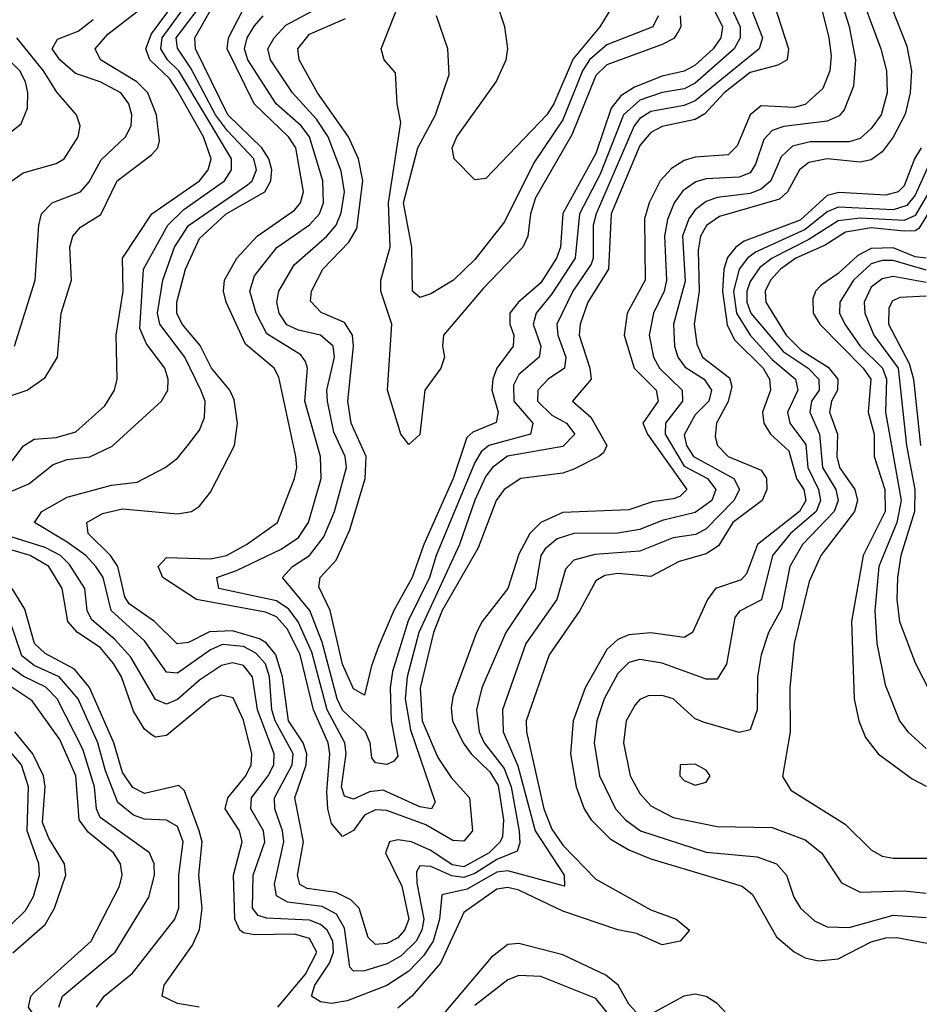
# Model space of a CAD drawing. Header units: inches. Extents: x 884549 to 1028252, y 526810 to 653624.
# Tile 982 of 1056: x 1017924 to 1019557, y 621235 to 623023. Entities that reach past the tile are written whole.
import ezdxf

# ---------------------------------------------------------------- set-up
doc = ezdxf.new("R2010")
doc.units = ezdxf.units.IN
doc.header["$MEASUREMENT"] = 0
doc.layers.add('B0612', color=7, linetype='Continuous')

msp = doc.modelspace()

# ---------------------------------------------------------------- linework, layer by layer
at = {"layer": 'B0612', "color": 5}
for points, elevation in [([(1019435.4, 623110), (1019487.4, 622970), (1019497.4, 622930), (1019499, 622890), (1019487.8, 622850), (1019470, 622824.9), (1019450, 622807.2), (1019430, 622801.1), (1019359.3, 622800.7), (1019326.9, 622793.1), (1019306.4, 622773.6), (1019287.7, 622730), (1019270, 622715), (1019250, 622707.1), (1019190, 622699.8), (1019170, 622692.6), (1019150, 622677.5), (1019138.6, 622661.4), (1019127.4, 622630), (1019131.8, 622548.2), (1019111, 622470), (1019112.8, 622430), (1019118.8, 622410), (1019132.1, 622392.1), (1019166.5, 622370), (1019180.1, 622350), (1019174.9, 622330), (1019150, 622305.5), (1019130, 622269.2), (1019134.2, 622250), (1019147, 622230), (1019220.4, 622190), (1019230.7, 622170), (1019220.4, 622150), (1019170, 622098.4), (1019151.7, 622088.3), (1019110, 622082.3), (1019050, 622057.6), (1018968.2, 622051.8), (1018930, 622041.8), (1018914.7, 622025.3), (1018899.3, 621970), (1018842.5, 621890), (1018800.6, 621770), (1018801.6, 621730), (1018828.2, 621668.2), (1018859.8, 621550), (1018912.5, 621470), (1018913, 621450), (1018810, 621477.5), (1018790, 621475), (1018735.9, 621444.1), (1018690, 621434.2), (1018685.9, 621390), (1018674.6, 621350), (1018657, 621323), (1018630, 621295.4), (1018590, 621269.7), (1018518.2, 621241.8), (1018490, 621236.7), (1018470, 621239.8), (1018453.7, 621250), (1018459.5, 621270), (1018485.9, 621310), (1018493.5, 621330), (1018492.2, 621350), (1018482, 621370), (1018470, 621380.2), (1018450, 621387.8), (1018371.5, 621391.5), (1018356.4, 621396.5), (1018346.2, 621410), (1018347.8, 621470), (1018368.8, 621530), (1018366.2, 621550), (1018343.4, 621590), (1018344.7, 621610), (1018374.7, 621650), (1018384.9, 621670), (1018386, 621690), (1018355.5, 621770), (1018346.1, 621830), (1018330, 621850.6), (1018310, 621855.2), (1018290, 621850.6), (1018250, 621824), (1018210, 621788.6), (1018190, 621780.3), (1018170, 621788.6), (1018125.3, 621865.3), (1018097.1, 621897.1), (1018054.1, 621934.1), (1018046.3, 621950), (1018041.7, 621990), (1018013.9, 622033.9), (1017997.5, 622050), (1017970, 622064.5), (1017888.7, 622090)], 2160), ([(1019398.7, 623110), (1019429.8, 623010.2), (1019441.2, 622950), (1019438, 622901.9), (1019420.7, 622859.3), (1019411.8, 622848.2), (1019390, 622838.6), (1019311.4, 622828.6), (1019290, 622821.7), (1019274.8, 622805.2), (1019259.7, 622760.3), (1019250, 622744.9), (1019230, 622736.7), (1019170, 622733.7), (1019151.4, 622728.6), (1019128, 622712), (1019112, 622690), (1019099.9, 622660.1), (1019094.6, 622630), (1019098.3, 622550), (1019094, 622530), (1019074.7, 622490), (1019066.8, 622450), (1019074.8, 622410), (1019085.4, 622390), (1019126.4, 622350), (1019127, 622330), (1019096.5, 622290), (1019095.9, 622270), (1019130, 622212.4), (1019172.4, 622190), (1019188, 622170), (1019180.6, 622150), (1019150, 622128), (1019090, 622113.6), (1019050, 622097.2), (1019010, 622090.3), (1018930, 622090.2), (1018899.8, 622080.2), (1018878, 622062), (1018870, 622050), (1018859.9, 621990), (1018806.3, 621910), (1018762.8, 621810), (1018753.3, 621770), (1018758, 621730), (1018767.2, 621710), (1018803.4, 621663.4), (1018816.2, 621630), (1018830.6, 621549.4), (1018831.8, 621528.2), (1018827, 621513.1), (1018790, 621498.3), (1018750, 621472.5), (1018730, 621465.4), (1018708.6, 621468.6), (1018670, 621485.6), (1018650, 621486.5), (1018644.2, 621475.8), (1018644.8, 621455.2), (1018657.3, 621390), (1018654, 621370), (1018643.6, 621350), (1018616.6, 621323.4), (1018591.2, 621308.8), (1018550, 621296.3), (1018530, 621295.3), (1018523, 621303), (1018513.7, 621373.7), (1018499, 621399), (1018472.6, 621412.6), (1018410, 621420.7), (1018390, 621432.3), (1018386.5, 621453.5), (1018403.1, 621530), (1018401, 621550), (1018387.1, 621590), (1018386.4, 621610), (1018418.4, 621670), (1018420, 621690), (1018387.4, 621750), (1018381.5, 621770), (1018377.1, 621830), (1018370, 621853.2), (1018352.7, 621872.7), (1018330, 621884.8), (1018291.8, 621888.2), (1018270, 621878.8), (1018210, 621836.5), (1018190, 621838.1), (1018150, 621895.2), (1018089.7, 621950), (1018075.1, 622010), (1018061.9, 622030), (1018043.6, 622050), (1018010, 622074.5), (1017950.4, 622110), (1017964, 622130), (1018010, 622155.7), (1018090, 622177.6), (1018136.7, 622183.2), (1018187.7, 622210), (1018210, 622227), (1018230, 622251.8), (1018250, 622277.7), (1018259.4, 622300.6), (1018260.5, 622330), (1018252.8, 622350), (1018223.5, 622410), (1018177.8, 622470), (1018173.8, 622490), (1018183.4, 622550), (1018204.9, 622610), (1018230, 622648.9), (1018337.1, 622722.9), (1018345.7, 622730), (1018353.5, 622750), (1018348.7, 622770), (1018300.7, 622820.7), (1018279.3, 622850), (1018234.5, 622934.5), (1018210, 622970.9), (1018207.8, 622990), (1018251.9, 623048.1)], 2140), ([(1019368, 623090), (1019392.9, 622990), (1019396.9, 622956.9), (1019395, 622930), (1019382.2, 622897.8), (1019350, 622868.6), (1019330, 622863.6), (1019270, 622866.2), (1019250, 622849.9), (1019226.2, 622793.8), (1019210, 622777.2), (1019150, 622772.9), (1019130, 622767.1), (1019107.2, 622752.8), (1019086.9, 622730), (1019066.9, 622690), (1019058.5, 622661.5), (1019059.5, 622550), (1019026.6, 622490), (1019021.1, 622450), (1019039.7, 622390), (1019079.3, 622350), (1019082.9, 622330), (1019055.1, 622290), (1019063.7, 622270), (1019135.1, 622170), (1019122.6, 622157.4), (1019110, 622152.7), (1019072.7, 622147.3), (1019030, 622133.2), (1018910, 622128), (1018870.2, 622109.8), (1018849.8, 622090.2), (1018830, 622052.3), (1018810, 621990), (1018763.5, 621930), (1018753.1, 621910), (1018710, 621793.5), (1018707.2, 621772.8), (1018709.5, 621750), (1018729, 621710), (1018743.3, 621690), (1018777.6, 621657.6), (1018792.6, 621632.6), (1018802, 621570), (1018800.1, 621539.9), (1018796.3, 621530), (1018776, 621510), (1018730, 621484.9), (1018708.7, 621488.7), (1018670, 621514.5), (1018635.1, 621530), (1018610, 621534.1), (1018595.3, 621530), (1018588, 621510), (1018617.3, 621450), (1018630, 621390), (1018622.2, 621370), (1018610, 621356.1), (1018590, 621345.7), (1018570, 621344.1), (1018556.5, 621356.5), (1018539.8, 621410), (1018524.8, 621424.8), (1018498.4, 621438.4), (1018445.8, 621445.8), (1018432.6, 621452.6), (1018428.2, 621470), (1018439.2, 621530), (1018423.2, 621610), (1018444, 621670), (1018445.2, 621690), (1018438.3, 621710), (1018411.7, 621750), (1018400.7, 621830), (1018388.5, 621870), (1018371.3, 621891.3), (1018358.8, 621898.8), (1018310, 621913), (1018268.4, 621911.6), (1018230, 621892.2), (1018209.8, 621889.8), (1018168.3, 621930), (1018122.1, 621962.1), (1018114.7, 621974.7), (1018101.7, 622030), (1018088.3, 622050), (1018047.9, 622090), (1018045.5, 622110), (1018073.8, 622126.1), (1018110, 622134.7), (1018210, 622125.8), (1018235.5, 622130), (1018250, 622139.7), (1018270, 622165.2), (1018313.5, 622250), (1018319.2, 622290), (1018312.9, 622332.9), (1018305, 622350), (1018272.1, 622390), (1018251.3, 622431.3), (1018218.8, 622470), (1018208.8, 622490), (1018208.9, 622510), (1018224.4, 622570), (1018250, 622625.5), (1018298.4, 622670), (1018368.6, 622710), (1018379.6, 622730), (1018381.3, 622750), (1018375.8, 622770), (1018363.6, 622790), (1018301.6, 622850), (1018242.7, 622970), (1018241.9, 622990), (1018298.5, 623090)], 2120), ([(1019489.2, 623090), (1019534.4, 622974.4), (1019542.9, 622930), (1019540.6, 622890), (1019531.5, 622851.5), (1019510, 622809.4), (1019490, 622782.9), (1019470, 622768.2), (1019450, 622764.1), (1019390, 622770.4), (1019356.7, 622763.3), (1019339.5, 622750), (1019317.7, 622710), (1019303.1, 622696.9), (1019194.5, 622665.5), (1019171.1, 622648.9), (1019160.1, 622630), (1019155.6, 622604.4), (1019157.2, 622530), (1019148.4, 622470), (1019153.5, 622433.5), (1019163.6, 622410), (1019212.5, 622372.5), (1019216.9, 622356.9), (1019210.2, 622329.8), (1019189.1, 622290), (1019186.3, 622266.3), (1019191, 622250), (1019210, 622230), (1019270, 622205), (1019279.6, 622190), (1019280.6, 622170), (1019271.6, 622150), (1019218.5, 622110), (1019192.4, 622067.6), (1019170, 622052.8), (1019120.9, 622039.1), (1019070, 622012.1), (1019010, 622017.4), (1018986.4, 622013.6), (1018970, 622003.9), (1018940.6, 621950), (1018884.8, 621870), (1018843.4, 621750), (1018844.2, 621730), (1018875.4, 621590), (1018890, 621553.3), (1018910, 621524), (1018970, 621462.7), (1019070, 621406.7), (1019115.6, 621390), (1019140.2, 621370), (1019123.2, 621350), (1019090, 621343.1), (1019043.9, 621363.9), (1019010, 621370.2), (1018910, 621404.4), (1018830, 621442.2), (1018810, 621447.1), (1018790, 621444.2), (1018730, 621401.7), (1018687.5, 621310), (1018635.8, 621250), (1018610, 621228.4)], 2180), ([(1017868.1, 622150), (1017939.9, 622180.1), (1017984.5, 622215.5), (1018010, 622224.4), (1018050.9, 622229.1), (1018091.6, 622248.4), (1018181.2, 622330), (1018192.9, 622350), (1018193.4, 622370), (1018187.1, 622390), (1018154, 622434), (1018142, 622462), (1018148.7, 622570), (1018192.3, 622650), (1018221.9, 622678.1), (1018295.4, 622730), (1018308.4, 622750), (1018308.4, 622770), (1018212.3, 622930), (1018192, 622950), (1018179.6, 622970), (1018182.3, 622990), (1018236, 623064)], 2160), ([(1017910, 622221.6), (1017930.7, 622249.3), (1017950, 622261), (1017990, 622264.1), (1018025.5, 622274.5), (1018078.2, 622321.8), (1018095.5, 622350), (1018100.6, 622370), (1018098.5, 622450), (1018111.4, 622530), (1018110.2, 622590), (1018163.5, 622670), (1018250, 622730), (1018265.8, 622750), (1018271, 622770), (1018257.3, 622810), (1018210, 622893.8), (1018195.7, 622915.7), (1018160.2, 622950), (1018152.6, 622970), (1018163.1, 622996.9), (1018216.7, 623070)], 2180), ([(1019204.3, 623070), (1019231.8, 623010), (1019232.1, 622990), (1019221, 622970), (1019150, 622907.2), (1019130, 622897.2), (1019090, 622890.7), (1019050, 622876.9), (1019020.3, 622850), (1018978, 622742), (1018940.2, 622670), (1018932.1, 622590), (1018890, 622525.3), (1018861.4, 622490), (1018856, 622470), (1018870, 622430), (1018866.8, 622410), (1018830, 622378.8), (1018820.6, 622359.4), (1018820.9, 622330), (1018855.7, 622290), (1018851.1, 622270), (1018775.6, 622250), (1018761.8, 622238.2), (1018750, 622218.6), (1018680, 622050), (1018667.6, 622010), (1018628.8, 621931.2), (1018600.5, 621839.5), (1018596.2, 621810), (1018598.4, 621750), (1018610, 621685.8), (1018603.3, 621676.7), (1018590, 621670.4), (1018570, 621673.4), (1018563, 621683), (1018559.8, 621710), (1018551.3, 621730), (1018510, 621769.3), (1018500, 621790), (1018472.7, 621892.7), (1018450.3, 621950), (1018400.6, 622010), (1018419, 622030), (1018450, 622050.3), (1018476.1, 622083.9), (1018495, 622130), (1018517.2, 622210), (1018514.6, 622230), (1018493.8, 622273.8), (1018482.5, 622330), (1018481.3, 622350), (1018495, 622410), (1018493, 622430), (1018470, 622449.9), (1018430, 622458.9), (1018408.9, 622468.9), (1018394.6, 622490), (1018390.7, 622510), (1018394.4, 622530), (1018422.1, 622577.9), (1018481.5, 622630), (1018498, 622650), (1018507.6, 622672.4), (1018513.4, 622710), (1018507.5, 622747.5), (1018483.5, 622810), (1018462.4, 622842.4), (1018419.2, 622890), (1018378.8, 622950), (1018374.2, 622970), (1018385.5, 622990), (1018407, 623013), (1018477.4, 623050)], 2040), ([(1019170, 623070), (1019199.9, 623010), (1019196.9, 622990), (1019183.2, 622970), (1019150, 622940), (1019130, 622929.2), (1019090, 622920.3), (1019040, 622900), (1019015.5, 622884.5), (1018997.8, 622862.2), (1018970, 622779.8), (1018910, 622670.7), (1018905.5, 622610), (1018898.2, 622590), (1018870, 622545.3), (1018829.2, 622510), (1018813.7, 622490), (1018813.5, 622470), (1018821.1, 622450), (1018819.9, 622430), (1018789.9, 622390.1), (1018782.7, 622370), (1018781.1, 622350), (1018792.2, 622310), (1018788.8, 622291.2), (1018746.2, 622273.8), (1018735.7, 622264.3), (1018711, 622190), (1018657.2, 622070), (1018636.4, 622010), (1018603, 621950), (1018575.4, 621884.6), (1018562.3, 621850), (1018550, 621796.2), (1018530, 621807.9), (1018510, 621853), (1018487.5, 621950), (1018466.8, 621993.2), (1018469, 622010), (1018498.3, 622041.7), (1018523.2, 622096.8), (1018551.1, 622190), (1018552.5, 622230), (1018525.6, 622290), (1018519.7, 622330), (1018530, 622430), (1018527.7, 622450), (1018513.2, 622473.2), (1018471.2, 622491.2), (1018451.5, 622511.5), (1018453.6, 622530), (1018474.1, 622570), (1018521.1, 622618.9), (1018536.1, 622643.9), (1018547, 622730), (1018539, 622770), (1018520.9, 622810), (1018464.4, 622890), (1018431.1, 622950), (1018428.7, 622970), (1018450, 622996.5), (1018515.4, 623024.6)], 2020), ([(1019123.2, 623030), (1019124.2, 623010), (1019119.5, 623000.5), (1019111.5, 622988.5), (1019090, 622977.5), (1018990, 622940.6), (1018970, 622921.5), (1018926.3, 622813.7), (1018860.5, 622699.5), (1018851.2, 622670), (1018846.3, 622630), (1018837.2, 622610), (1018765.3, 622534.7), (1018693.2, 622450), (1018691.2, 622430), (1018695.2, 622410), (1018688.5, 622390), (1018659.6, 622350), (1018650, 622269.8), (1018630, 622251.3), (1018615.8, 622270), (1018591.3, 622350), (1018599.2, 622470), (1018579.7, 622530), (1018579.5, 622550), (1018596.6, 622610), (1018593.6, 622690), (1018615.9, 622835.9), (1018609, 622870), (1018606, 622926), (1018585.2, 622950), (1018579.9, 622970), (1018619.1, 623070)], 1980), ([(1018997.3, 623042.7), (1018977.2, 623010), (1018928.6, 622951.4), (1018893.6, 622870), (1018880.7, 622850), (1018770, 622734.6), (1018750, 622732.2), (1018712.4, 622770), (1018709.2, 622790), (1018717.5, 622810), (1018788.6, 622910), (1018807, 622950), (1018809.9, 622970), (1018804.5, 623010), (1018784.5, 623070)], 1940), ([(1017886.5, 622333.5), (1017937, 622350), (1017970, 622373.3), (1017992.4, 622410), (1017999.2, 622490), (1018017.4, 622550), (1018014.4, 622610), (1018019.9, 622630), (1018034, 622646), (1018070.9, 622669.1), (1018100.8, 622730), (1018162.8, 622777.2), (1018174.4, 622790), (1018177.4, 622802.6), (1018172.1, 622850), (1018156.1, 622890), (1018136.1, 622910), (1018070.3, 622950), (1018060.8, 622970), (1018083.7, 622996.3), (1018150, 623047.7)], 2220), ([(1019293.7, 623050), (1019319.6, 622970), (1019317.1, 622950), (1019300.1, 622939.9), (1019250, 622927), (1019203, 622890), (1019168, 622852), (1019150, 622841.8), (1019090, 622829), (1019070, 622817.8), (1019050, 622794.1), (1018997.8, 622670), (1018992.6, 622570), (1018955.1, 622510), (1018941.5, 622470), (1018939.5, 622450), (1018959.1, 622390), (1018961.1, 622370), (1018927.5, 622330), (1018960.9, 622300.9), (1018989.7, 622250), (1018983.7, 622236.4), (1018975.1, 622230), (1018930, 622206.5), (1018910, 622199.8), (1018833.7, 622190), (1018803.3, 622170), (1018788.9, 622150), (1018756.2, 622063.8), (1018690.8, 621950), (1018675, 621910), (1018650.6, 621809.4), (1018654.2, 621750), (1018683.2, 621683.2), (1018707.3, 621647.3), (1018740.3, 621610), (1018745.9, 621550), (1018730, 621531.5), (1018710, 621532.7), (1018661.3, 621561.3), (1018590, 621587.3), (1018570, 621588.6), (1018550, 621578.5), (1018530, 621550.9), (1018510, 621539.7), (1018490, 621563.6), (1018483.3, 621590), (1018481.3, 621621.3), (1018486.8, 621690), (1018483.5, 621710), (1018457.2, 621770), (1018433, 621870), (1018410, 621916.4), (1018390, 621938.5), (1018370, 621947.3), (1018244.4, 621970), (1018183.3, 622010), (1018174.9, 622030), (1018190, 622046.5), (1018270, 622043.7), (1018299.4, 622050), (1018335.6, 622070), (1018391.5, 622110), (1018422.4, 622190), (1018427, 622210), (1018425.1, 622230), (1018393.9, 622373.9), (1018385.4, 622390), (1018333.9, 622433.9), (1018298.5, 622510), (1018293.9, 622530), (1018295.6, 622550), (1018317.8, 622590), (1018354.9, 622630), (1018422.8, 622677.2), (1018433.4, 622690), (1018438.8, 622710), (1018424.8, 622790), (1018412, 622810), (1018349.2, 622870), (1018300.4, 622970), (1018302.5, 622990), (1018330, 623042.4)], 2080), ([(1019249.1, 623050), (1019272.7, 622990), (1019266.3, 622970), (1019150, 622875.2), (1019130, 622866.7), (1019070, 622855.9), (1019050, 622843.2), (1019039.2, 622830), (1018970.7, 622670), (1018965.2, 622650), (1018965.2, 622590), (1018961.1, 622578.9), (1018928.2, 622530), (1018899.3, 622470), (1018900.9, 622450), (1018915.4, 622410), (1018913, 622390), (1018883.3, 622370), (1018864.4, 622350), (1018864, 622330), (1018890, 622304.8), (1018916.5, 622290), (1018931.7, 622270), (1018910, 622247.9), (1018809.7, 622230.3), (1018781.9, 622210), (1018770, 622194.2), (1018750, 622150.6), (1018722, 622070), (1018648.4, 621910), (1018627.3, 621830), (1018623.7, 621790), (1018633.5, 621733.5), (1018677.8, 621602.2), (1018671.4, 621590), (1018650, 621593.9), (1018583.8, 621623.8), (1018559, 621621), (1018530, 621607.5), (1018513.4, 621613.4), (1018508.2, 621630), (1018516.6, 621690), (1018514.1, 621710), (1018481.8, 621770), (1018454.3, 621874.3), (1018429.5, 621929.5), (1018412.6, 621952.6), (1018390, 621967.8), (1018285.1, 621990), (1018281.8, 622010), (1018317.4, 622022.6), (1018398.2, 622061.8), (1018430, 622082.9), (1018448.2, 622110), (1018471.3, 622190), (1018470, 622230), (1018441.4, 622330), (1018446, 622390), (1018442.5, 622402.5), (1018434.1, 622414.1), (1018372.3, 622452.3), (1018353.3, 622490), (1018341.8, 622530), (1018350, 622557.8), (1018390.6, 622609.4), (1018450, 622650.1), (1018467.9, 622670), (1018475.3, 622690), (1018474, 622730), (1018450.1, 622810), (1018434.5, 622830), (1018389.5, 622870), (1018338.1, 622950), (1018331.7, 622970), (1018336.5, 622990), (1018350, 623011.3), (1018365.5, 623030)], 2060), ([(1019083.1, 623030), (1019073.3, 623010), (1018990, 622976.9), (1018958.6, 622950), (1018945.5, 622930), (1018910, 622840.8), (1018857.2, 622762.8), (1018804.1, 622655.9), (1018750, 622587.4), (1018711.3, 622550), (1018670, 622524.9), (1018650, 622518.2), (1018637.1, 622530), (1018635.8, 622610), (1018620.6, 622690), (1018646.8, 622790), (1018678.6, 622850), (1018703.3, 622923.3), (1018700.9, 622970), (1018680.7, 623030)], 1960), ([(1017914, 622430), (1017951.9, 622550), (1017958.1, 622650), (1017963.1, 622670), (1017982.7, 622690), (1018033.9, 622710), (1018050, 622728.6), (1018071.6, 622768.4), (1018115.5, 622810), (1018126.2, 622830), (1018127.2, 622850), (1018121.9, 622870), (1018107.1, 622890), (1018070, 622909.7), (1018025.2, 622925.2), (1017996.6, 622950), (1017982.7, 622970), (1017992.5, 622987.5), (1018030, 623002), (1018057.2, 623022.8)], 2240), ([(1017903.7, 622816.3), (1017926.1, 622833.9), (1017937.8, 622862.2), (1017938.2, 622890), (1017934.4, 622910), (1017923.6, 622930), (1017876.9, 622976.9)], 2280), ([(1017909.1, 622730), (1017930, 622744.6), (1017990, 622761.7), (1018004.3, 622770), (1018029.8, 622809.8), (1018033.7, 622830), (1018026.8, 622850), (1017991.2, 622891.2), (1017966.9, 622930), (1017918.6, 622990)], 2260), ([(1019560.8, 622790), (1019548.4, 622770), (1019530, 622721.2), (1019519.1, 622710), (1019496.2, 622703.9), (1019411, 622709), (1019390, 622703.7), (1019341, 622659), (1019239.3, 622620.7), (1019223.8, 622610), (1019209.1, 622590.9), (1019202, 622570), (1019199.6, 622530), (1019208.5, 622468.5), (1019221.8, 622441.8), (1019273.7, 622390), (1019285.2, 622370), (1019286.8, 622350), (1019272.2, 622310), (1019274.7, 622290), (1019287, 622270), (1019320.3, 622240.3), (1019334, 622190), (1019347.6, 622170), (1019351.4, 622150), (1019339.6, 622130), (1019263.6, 622070), (1019243.2, 622016.8), (1019233.9, 622006.1), (1019187.1, 621990), (1019172.4, 621970), (1019145.5, 621910), (1019130, 621901.1), (1019070, 621909.5), (1019030, 621906.1), (1019010, 621897.8), (1018990, 621879.3), (1018950.3, 621810), (1018928.4, 621750), (1018923.6, 621690), (1018934, 621630), (1018948.7, 621590), (1018961.5, 621570), (1018995.9, 621535.9), (1019030, 621515.5), (1019070, 621499.1), (1019235.7, 621450), (1019254.6, 621434.6), (1019298, 621358), (1019330, 621330.5), (1019350, 621319.5), (1019374, 621314), (1019410, 621317.8), (1019470, 621348.9), (1019496.3, 621356.2), (1019516.4, 621356.4), (1019610, 621339)], 2220), ([(1019576.5, 622763.5), (1019550, 622703.9), (1019534.7, 622685.3), (1019510, 622677.8), (1019410, 622682.1), (1019390, 622673.7), (1019350, 622641.7), (1019259.6, 622600.4), (1019245.4, 622590), (1019230.2, 622569.8), (1019220.1, 622530), (1019225.3, 622490), (1019249.9, 622449.9), (1019290, 622405.8), (1019332.4, 622370), (1019336.8, 622350), (1019317.8, 622310), (1019322.4, 622290), (1019351.3, 622251.3), (1019355, 622210), (1019374.4, 622170), (1019378.1, 622150), (1019369.9, 622130), (1019323.6, 622090), (1019290.8, 622050), (1019270.5, 621969.5), (1019231, 621949), (1019222.4, 621937.6), (1019207, 621853), (1019190, 621825.4), (1019170, 621825.6), (1019090, 621854.7), (1019050, 621861.4), (1019030, 621855.5), (1019010, 621835.7), (1018985.2, 621790), (1018971.5, 621750), (1018967.1, 621710), (1018976.3, 621650), (1019005.8, 621590), (1019023.5, 621570), (1019051.1, 621550), (1019170, 621511.7), (1019263, 621503), (1019298.1, 621490), (1019316.2, 621470), (1019329.3, 621430), (1019341.6, 621410), (1019366.9, 621386.9), (1019390, 621376.1), (1019430, 621375), (1019510, 621397.2), (1019570, 621392.6)], 2240), ([(1019590, 622736), (1019550, 622667.1), (1019530, 622658.3), (1019450, 622662.4), (1019410, 622657.8), (1019356.4, 622623.6), (1019290.1, 622589.9), (1019267.4, 622572.6), (1019250, 622547.3), (1019244.1, 622530), (1019243.8, 622510), (1019251.4, 622490), (1019310, 622420.1), (1019355.3, 622390), (1019375.1, 622370), (1019375.2, 622350), (1019361.5, 622330), (1019358.3, 622310), (1019376, 622270), (1019381.7, 622210), (1019405.5, 622170), (1019409.9, 622150), (1019402.6, 622130), (1019345.3, 622070), (1019322.3, 622030), (1019307, 621953), (1019283.4, 621910), (1019269.8, 621870), (1019263.5, 621830), (1019262.7, 621770), (1019250, 621733.4), (1019230, 621728.7), (1019167, 621747), (1019150, 621753.8), (1019110, 621789.9), (1019090, 621796.1), (1019064.8, 621795.2), (1019050, 621788.9), (1019041.1, 621778.9), (1019025.1, 621750), (1019020.2, 621710), (1019032.3, 621650), (1019050, 621618.1), (1019070, 621595.7), (1019110, 621574.5), (1019190, 621558.3), (1019290, 621556), (1019350, 621533.9), (1019379.9, 621510), (1019416, 621456), (1019450, 621439), (1019530, 621441.1), (1019570, 621437.3)], 2260), ([(1019594.5, 622705.5), (1019556.5, 622643.5), (1019550, 622639.3), (1019530, 622638.9), (1019470, 622644.8), (1019423.2, 622636.8), (1019386.3, 622613.7), (1019333.3, 622590), (1019305.4, 622570), (1019287, 622550), (1019277.4, 622530), (1019278.3, 622510), (1019315.5, 622450), (1019343, 622423), (1019391.8, 622391.8), (1019409.4, 622370), (1019408.9, 622350), (1019398, 622330), (1019393.9, 622310), (1019408.7, 622270), (1019407.2, 622230), (1019412.1, 622210), (1019440.3, 622170), (1019444.8, 622150), (1019439.7, 622130), (1019378.2, 622050), (1019357.4, 622002.6), (1019330, 621890), (1019322.4, 621810), (1019322.7, 621730), (1019308.7, 621648.6), (1019323.9, 621623.9), (1019422.4, 621562.4), (1019470, 621515.9), (1019490, 621504.4), (1019510, 621500.6), (1019590, 621500.6)], 2280), ([(1019569.9, 622590.1), (1019550, 622592.2), (1019510, 622608.4), (1019470, 622607.3), (1019445.4, 622594.6), (1019410, 622561.7), (1019379.2, 622540.8), (1019368.7, 622530), (1019364.1, 622515.9), (1019364.6, 622490), (1019376.6, 622470), (1019455.3, 622390), (1019469.3, 622370), (1019464.1, 622310), (1019475.3, 622270), (1019475.5, 622230), (1019494.9, 622170), (1019495.2, 622130), (1019455.1, 622050), (1019434, 621930), (1019439.2, 621790), (1019447.3, 621750), (1019459.4, 621719.4), (1019482.4, 621690), (1019544.4, 621644.4), (1019570, 621631.1)], 2320), ([(1019570, 622568), (1019510, 622585.6), (1019490, 622585.7), (1019470, 622579.5), (1019437.7, 622550), (1019413.2, 622510), (1019412.6, 622490), (1019422.2, 622470), (1019450, 622430), (1019490.3, 622390), (1019497.6, 622370), (1019496.1, 622310), (1019524.1, 622150), (1019516.7, 622110), (1019484, 622030), (1019476.3, 621950), (1019480.4, 621890), (1019495, 621815), (1019521, 621750), (1019536.3, 621730), (1019570, 621699.7)], 2340), ([(1019570, 622545.8), (1019510, 622556.6), (1019490, 622552.4), (1019470, 622537.2), (1019457.3, 622510), (1019458.2, 622490), (1019474.8, 622450), (1019518.8, 622390), (1019534.2, 622250), (1019549, 622170), (1019548.6, 622130), (1019523.8, 622050), (1019517.7, 622010), (1019516.2, 621970), (1019521.1, 621930), (1019550, 621855.3), (1019592, 621772)], 2360), ([(1019570, 622521.1), (1019521.7, 622518.3), (1019508.2, 622511.8), (1019501.7, 622498.3), (1019501.4, 622470), (1019538.8, 622398.8), (1019547, 622370), (1019559.5, 622250)], 2380), ([(1018392.2, 621230), (1018442.8, 621290), (1018463.4, 621330), (1018450, 621354.8), (1018422.8, 621362.8), (1018350, 621361.4), (1018330, 621364.9), (1018323.2, 621370), (1018314.3, 621390), (1018311.6, 621470), (1018327.4, 621530), (1018322.9, 621550), (1018296.8, 621590), (1018301.5, 621610), (1018334, 621650), (1018344, 621670), (1018345.2, 621690), (1018330, 621751.2), (1018311.4, 621791.4), (1018290, 621796.3), (1018270, 621789.1), (1018190, 621723.4), (1018170, 621720.5), (1018164, 621724), (1018150, 621734.5), (1018130, 621767.5), (1018108.4, 621830), (1018094.2, 621854.2), (1018070, 621882.9), (1018028.3, 621910), (1018010.8, 621930), (1018000.8, 621990), (1017976.3, 622030), (1017942.9, 622050), (1017850, 622077.2)], 2180), ([(1018249.5, 621230), (1018210, 621236.9), (1018182.6, 621250), (1018185.8, 621270), (1018237.5, 621342.5), (1018250, 621371.1), (1018254.9, 621410), (1018248.9, 621470), (1018254.7, 621530), (1018249.4, 621550), (1018222.8, 621622.8), (1018212.8, 621632.8), (1018150, 621618.1), (1018128.9, 621628.9), (1018110, 621656), (1018094.4, 621710), (1018050.4, 621810.4), (1018023.4, 621843.4), (1017970, 621871.9), (1017950.6, 621890), (1017932.9, 621952.9), (1017909.7, 621990)], 2220), ([(1018062.9, 621230), (1018077, 621250), (1018128.4, 621291.6), (1018205.3, 621390), (1018212.8, 621410), (1018212.4, 621470), (1018220.7, 621530), (1018210, 621558.3), (1018190, 621569.6), (1018150, 621571.6), (1018130, 621578.4), (1018101.8, 621601.8), (1018079.2, 621659.2), (1018065.4, 621710), (1018029.6, 621790), (1017995, 621830), (1017950, 621850.1), (1017927.7, 621867.7), (1017906.5, 621930)], 2240), ([(1017994.8, 621230), (1018001.4, 621250), (1018097.2, 621330), (1018157.9, 621430), (1018168.5, 621470), (1018168, 621490), (1018159.3, 621510), (1018070, 621574.2), (1018063.2, 621590), (1018059.4, 621630), (1018038.4, 621698.4), (1017991.4, 621790), (1017970.9, 621810.9), (1017930, 621830.9), (1017903.6, 621850)], 2260), ([(1017880.6, 620910), (1017930, 620933.9), (1017983.6, 620970), (1018010, 620998.5), (1018026.6, 621030), (1018035.1, 621090), (1018025.4, 621130), (1017995.6, 621170), (1017953.3, 621210), (1017939.7, 621230), (1017943.8, 621250), (1017950, 621256.6), (1018053.3, 621350), (1018104.6, 621450), (1018109.4, 621470), (1018106.6, 621490), (1018094, 621510), (1018047.9, 621547.9), (1018031.7, 621570), (1018025.5, 621650), (1017996.2, 621716.2), (1017946.5, 621786.5), (1017890, 621823.9)], 2280), ([(1017911.4, 621328.6), (1017970, 621380.4), (1017986.7, 621410), (1018007.3, 621470), (1018004.7, 621490), (1017976.6, 621536.6), (1017965.2, 621565.2), (1017970, 621630), (1017967.1, 621650), (1017947.4, 621690), (1017914.7, 621730)], 2320), ([(1017876.6, 621350), (1017934.3, 621405.7), (1017948.9, 621431.1), (1017959.5, 621470), (1017958.4, 621490), (1017937.2, 621550), (1017939.4, 621630), (1017927.1, 621670), (1017893.2, 621710)], 2340), ([(1019050, 621213.8), (1019030, 621235.4), (1019010.3, 621270.3), (1018988.3, 621288.3), (1018910, 621325.3), (1018830, 621345.5), (1018810, 621343.6), (1018780, 621320), (1018670, 621190.8)], 2220), ([(1018990, 621221.3), (1018970, 621245.6), (1018870, 621285.5), (1018830, 621287.8), (1018810, 621279.5), (1018750, 621233.4)], 2240), ([(1019215, 621210), (1019190, 621236.8), (1019170, 621249.5), (1019150, 621253.5), (1019129.7, 621250.3), (1019070, 621217.5)], 2220)]:
    msp.add_lwpolyline(points, dxfattribs=dict(at, elevation=elevation))
at = {"layer": 'B0612', "color": 5, "elevation": 2280}
msp.add_lwpolyline([(1019150, 621671.3), (1019123, 621670), (1019122.2, 621650), (1019130, 621641.8), (1019150, 621632.9), (1019170, 621638.4), (1019177.7, 621650), (1019170, 621660.5)], close=True, dxfattribs=at)

doc.saveas('drawing.dxf')
